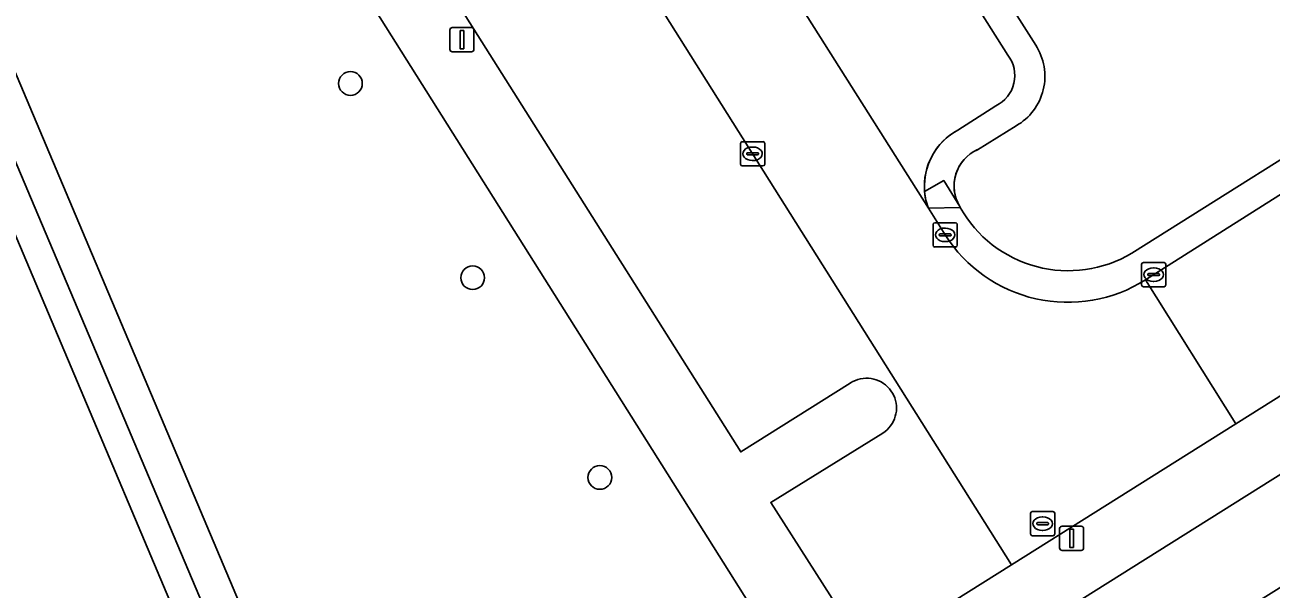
# Model space of a CAD drawing. Extents: x 160077 to 160948, y 386481 to 387498.
# Drawn here: x 160232 to 160283.4, y 387143.6 to 387166.9 of the extents above; entities that cross this region are included whole.
import ezdxf

# ---------------------------------------------------------------- set-up
doc = ezdxf.new("R2010")
doc.units = 0
for name, color, linetype in [('IMGEO_Boom', 7, 'Continuous'), ('IMGEO_Erf', 7, 'Continuous'), ('IMGEO_Groenvoorziening', 7, 'Continuous'), ('IMGEO_Haag', 7, 'Continuous'), ('IMGEO_Kolk', 7, 'Continuous'), ('IMGEO_Lichtmast', 7, 'Continuous'), ('IMGEO_Pand', 7, 'Continuous'), ('IMGEO_Parkeervlak_open', 7, 'Continuous'), ('IMGEO_Rijbaan_lokaal_open', 7, 'Continuous'), ('IMGEO_Rioolput', 7, 'Continuous'), ('IMGEO_Voetpad_open', 7, 'Continuous')]:
    doc.layers.add(name, color=color, linetype=linetype)

msp = doc.modelspace()

# ---------------------------------------------------------------- linework, layer by layer
at = {"layer": 'IMGEO_Boom'}
for centre in [(160245.423, 387164.448), (160250.466, 387156.433), (160255.712, 387148.191)]:
    msp.add_circle(centre, 0.489, dxfattribs=at)
at = {"layer": 'IMGEO_Erf'}
msp.add_lwpolyline([(160296.499, 387156.3), (160255.281, 387130.409), (160257.386, 387127.102), (160262.53, 387130.326), (160267.734, 387133.588), (160272.723, 387136.714), (160278.049, 387140.052), (160283.079, 387143.205), (160288.249, 387146.446)], dxfattribs=at)
at = {"layer": 'IMGEO_Groenvoorziening'}
for points in [[(160256.205, 387205.545), (160251.336, 387202.508), (160250.826, 387202.19), (160270.673, 387170.804), (160273.69, 387166.032)], [(160250.826, 387202.19), (160249.845, 387201.573), (160256.59, 387190.849), (160272.541, 387165.619)], [(160273.69, 387166.032), (160270.673, 387170.804), (160250.826, 387202.19)], [(160277.657, 387157.447), (160287.987, 387163.943)], [(160272.048, 387163.528), (160270.481, 387162.524)], [(160271.294, 387161.717), (160272.881, 387162.7)], [(160272.881, 387162.7), (160271.294, 387161.717)], [(160269.11, 387159.985), (160269.899, 387160.439), (160270.556, 387159.377)], [(160270.556, 387159.377), (160270.581, 387159.336)]]:
    msp.add_lwpolyline(points, dxfattribs=at)
msp.add_lwpolyline([(160264.195, 387139.299), (160228.93, 387195.285), (160223.332, 387192.863), (160224.298, 387190.633), (160221.92, 387189.603), (160222.159, 387189.036), (160221.518, 387188.766), (160241.928, 387140.436), (160243.14, 387140.937), (160243.75, 387139.494), (160245.413, 387135.571), (160244.052, 387134.973), (160246.804, 387128.394)], close=True, dxfattribs=at)
for centre, radius, start, end in [((160271.71, 387164.749), 2.36, 299.7552, 32.9505), ((160271.71, 387164.749), 2.36, 299.7552, 32.9505), ((160271.45, 387164.773), 1.381, 295.6655, 37.8016), ((160271.727, 387160.212), 2.627, 118.3153, 184.9487), ((160271.963, 387160.22), 1.64, 114.0835, 210.9076), ((160271.963, 387160.22), 1.64, 114.0835, 210.9076), ((160275.033, 387161.816), 5.096, 209.118, 300.988)]:
    msp.add_arc(centre, radius, start, end, dxfattribs=at)
at = {"layer": 'IMGEO_Haag'}
for points in [[(160250.826, 387202.19), (160249.845, 387201.573), (160256.59, 387190.849), (160272.541, 387165.619)], [(160273.69, 387166.032), (160270.673, 387170.804), (160250.826, 387202.19)], [(160272.048, 387163.528), (160270.481, 387162.524)], [(160271.294, 387161.717), (160272.881, 387162.7)], [(160269.264, 387159.297), (160270.581, 387159.336)]]:
    msp.add_lwpolyline(points, dxfattribs=at)
for centre, radius, start, end in [((160271.71, 387164.749), 2.36, 299.7552, 32.9505), ((160271.45, 387164.773), 1.381, 295.6655, 37.8016), ((160271.728, 387160.211), 2.628, 118.3243, 200.3498), ((160271.964, 387160.219), 1.641, 114.0907, 212.5682)]:
    msp.add_arc(centre, radius, start, end, dxfattribs=at)
at = {"layer": 'IMGEO_Kolk'}
for p, q in [((160261.512, 387161.121), (160261.512, 387161.973)), ((160261.587, 387162.047), (160262.439, 387162.047)), ((160261.771, 387161.541), (160261.771, 387161.553)), ((160261.814, 387161.59), (160262.212, 387161.59)), ((160262, 387161.827), (160262.025, 387161.827)), ((160262.255, 387161.553), (160262.255, 387161.541)), ((160262.513, 387161.973), (160262.513, 387161.121)), ((160262.439, 387161.047), (160261.587, 387161.047)), ((160262.209, 387161.504), (160261.811, 387161.504)), ((160262.023, 387161.267), (160261.998, 387161.267)), ((160269.457, 387157.775), (160269.457, 387158.627)), ((160269.532, 387158.701), (160270.384, 387158.701)), ((160269.945, 387158.481), (160269.97, 387158.481)), ((160270.458, 387158.627), (160270.458, 387157.775)), ((160269.716, 387158.195), (160269.716, 387158.207)), ((160270.154, 387158.158), (160269.756, 387158.158)), ((160269.759, 387158.244), (160270.157, 387158.244)), ((160270.2, 387158.207), (160270.2, 387158.195)), ((160270.384, 387157.701), (160269.532, 387157.701)), ((160269.968, 387157.921), (160269.943, 387157.921)), ((160278.058, 387156.136), (160278.058, 387156.988)), ((160278.133, 387157.062), (160278.985, 387157.062)), ((160279.059, 387156.988), (160279.059, 387156.136)), ((160278.317, 387156.556), (160278.317, 387156.568)), ((160278.755, 387156.519), (160278.357, 387156.519)), ((160278.36, 387156.605), (160278.758, 387156.605)), ((160278.546, 387156.842), (160278.571, 387156.842)), ((160278.801, 387156.568), (160278.801, 387156.556)), ((160278.985, 387156.062), (160278.133, 387156.062)), ((160278.569, 387156.282), (160278.544, 387156.282))]:
    msp.add_line(p, q, dxfattribs=at)
for points in [[(160261.512, 387161.121), (160261.512, 387161.973)], [(160261.587, 387162.047), (160262.439, 387162.047)], [(160262.513, 387161.973), (160262.513, 387161.121)], [(160262.439, 387161.047), (160261.587, 387161.047)], [(160269.457, 387157.775), (160269.457, 387158.627)], [(160269.532, 387158.701), (160270.384, 387158.701)], [(160270.458, 387158.627), (160270.458, 387157.775)], [(160270.384, 387157.701), (160269.532, 387157.701)], [(160278.058, 387156.136), (160278.058, 387156.988)], [(160278.133, 387157.062), (160278.985, 387157.062)], [(160279.059, 387156.988), (160279.059, 387156.136)], [(160278.985, 387156.062), (160278.133, 387156.062)]]:
    msp.add_lwpolyline(points, dxfattribs=at)
for centre, radius, start, end in [((160261.589, 387161.971), 0.0765, 91.552, 178.448), ((160261.589, 387161.971), 0.0765, 91.552, 178.448), ((160261.811, 387161.55), 0.0403, 85.8775, 175.7526), ((160261.808, 387161.54), 0.0366, 178.938, 274.7102), ((160262.212, 387161.547), 0.043, 264.8664, 352.4533), ((160262.216, 387161.552), 0.0386, 1.7309, 96.639), ((160262.437, 387161.971), 0.0765, 1.552, 88.448), ((160262.437, 387161.971), 0.0765, 1.552, 88.448), ((160261.589, 387161.123), 0.0765, 181.552, 268.448), ((160261.589, 387161.123), 0.0765, 181.552, 268.448), ((160262.437, 387161.123), 0.0765, 271.552, 358.448), ((160262.437, 387161.123), 0.0765, 271.552, 358.448), ((160269.534, 387158.625), 0.0765, 91.552, 178.448), ((160269.534, 387158.625), 0.0765, 91.552, 178.448), ((160270.382, 387158.625), 0.0765, 1.552, 88.448), ((160270.382, 387158.625), 0.0765, 1.552, 88.448), ((160269.756, 387158.204), 0.0403, 85.8775, 175.7526), ((160269.753, 387158.194), 0.0366, 178.938, 274.7102), ((160270.157, 387158.201), 0.043, 264.8664, 352.4533), ((160270.161, 387158.206), 0.0386, 1.7309, 96.639), ((160269.534, 387157.777), 0.0765, 181.552, 268.448), ((160269.534, 387157.777), 0.0765, 181.552, 268.448), ((160270.382, 387157.777), 0.0765, 271.552, 358.448), ((160270.382, 387157.777), 0.0765, 271.552, 358.448), ((160278.135, 387156.986), 0.0765, 91.552, 178.448), ((160278.135, 387156.986), 0.0765, 91.552, 178.448), ((160278.983, 387156.986), 0.0765, 1.552, 88.448), ((160278.983, 387156.986), 0.0765, 1.552, 88.448), ((160278.357, 387156.565), 0.0403, 85.8775, 175.7526), ((160278.354, 387156.555), 0.0366, 178.938, 274.7102), ((160278.758, 387156.562), 0.043, 264.8664, 352.4533), ((160278.762, 387156.567), 0.0386, 1.7309, 96.639), ((160278.135, 387156.138), 0.0765, 181.552, 268.448), ((160278.135, 387156.138), 0.0765, 181.552, 268.448), ((160278.983, 387156.138), 0.0765, 271.552, 358.448), ((160278.983, 387156.138), 0.0765, 271.552, 358.448)]:
    msp.add_arc(centre, radius, start, end, dxfattribs=at)
for centre, major_axis, ratio, start_param, end_param in [((160261.999, 387161.547), (-0.387, 0.002), 0.722429, 4.712389, 7.853982), ((160262.024, 387161.547), (-0.39, 0.002), 0.717154, 1.570796, 4.712389), ((160269.944, 387158.201), (-0.387, 0.002), 0.722429, 4.712389, 7.853982), ((160269.969, 387158.201), (-0.39, 0.002), 0.717154, 1.570796, 4.712389), ((160278.545, 387156.562), (-0.387, 0.002), 0.722429, 4.712389, 7.853982), ((160278.57, 387156.562), (-0.39, 0.002), 0.717154, 1.570796, 4.712389)]:
    msp.add_ellipse(centre, major_axis=major_axis, ratio=ratio, start_param=start_param, end_param=end_param, dxfattribs=at)
at = {"layer": 'IMGEO_Lichtmast'}
for p, q in [((160249.626, 387166.757), (160250.416, 387166.757)), ((160250.416, 387166.757), (160249.626, 387166.757)), ((160249.526, 387165.857), (160249.526, 387166.657)), ((160249.526, 387166.657), (160249.526, 387165.857)), ((160250.516, 387166.657), (160250.516, 387165.857)), ((160250.516, 387165.857), (160250.516, 387166.657)), ((160250.416, 387165.757), (160249.626, 387165.757)), ((160249.626, 387165.757), (160250.416, 387165.757)), ((160274.779, 387146.18), (160275.569, 387146.18)), ((160275.569, 387146.18), (160274.779, 387146.18)), ((160274.679, 387145.28), (160274.679, 387146.08)), ((160274.679, 387146.08), (160274.679, 387145.28)), ((160275.669, 387146.08), (160275.669, 387145.28)), ((160275.669, 387145.28), (160275.669, 387146.08)), ((160275.569, 387145.18), (160274.779, 387145.18)), ((160274.779, 387145.18), (160275.569, 387145.18))]:
    msp.add_line(p, q, dxfattribs=at)
for points in [[(160249.946, 387166.632), (160250.096, 387166.632), (160250.096, 387165.882), (160249.946, 387165.882), (160249.946, 387166.632)], [(160275.099, 387146.055), (160275.249, 387146.055), (160275.249, 387145.305), (160275.099, 387145.305), (160275.099, 387146.055)]]:
    msp.add_lwpolyline(points, dxfattribs=at)
for centre, start, end in [((160249.626, 387166.657), 90, 180), ((160249.626, 387166.657), 90, 180), ((160250.416, 387166.657), 0, 90), ((160250.416, 387166.657), 360, 90), ((160249.626, 387165.857), 180, 270), ((160249.626, 387165.857), 180, 270), ((160250.416, 387165.857), 270, 0), ((160250.416, 387165.857), 270, 0), ((160274.779, 387146.08), 90, 180), ((160274.779, 387146.08), 90, 180), ((160275.569, 387146.08), 0, 90), ((160275.569, 387146.08), 360, 90), ((160274.779, 387145.28), 180, 270), ((160274.779, 387145.28), 180, 270), ((160275.569, 387145.28), 270, 0), ((160275.569, 387145.28), 270, 0)]:
    msp.add_arc(centre, 0.1, start, end, dxfattribs=at)
at = {"layer": 'IMGEO_Pand'}
msp.add_lwpolyline([(160239.693, 387139.027), (160217.943, 387190.541), (160219.015, 387190.999), (160220.84, 387191.779), (160221.011, 387191.382), (160221.144, 387191.439), (160221.39, 387191.545), (160221.11, 387192.199), (160220.847, 387192.086), (160219.791, 387194.56), (160220.057, 387194.673), (160218.439, 387198.463), (160218.06, 387198.303), (160218.173, 387198.038), (160216.109, 387197.157), (160216.461, 387196.334), (160211.661, 387194.284), (160213.806, 387189.204), (160208.795, 387187.088), (160230.812, 387134.941)], dxfattribs=at)
at = {"layer": 'IMGEO_Parkeervlak_open'}
for points in [[(160233.409, 387215.988), (160250.479, 387189.032), (160269.264, 387159.297)], [(160231.786, 387196.362), (160261.521, 387149.245), (160266.042, 387152.087), (160266.056, 387152.096), (160266.151, 387152.151), (160266.252, 387152.197), (160266.355, 387152.234), (160266.462, 387152.261), (160266.571, 387152.279), (160266.681, 387152.287), (160266.791, 387152.286), (160266.9, 387152.274), (160267.009, 387152.253), (160267.114, 387152.222), (160267.217, 387152.182), (160267.316, 387152.132), (160267.409, 387152.074), (160267.498, 387152.008), (160267.58, 387151.935), (160267.655, 387151.854), (160267.722, 387151.767), (160267.782, 387151.674), (160267.833, 387151.577), (160267.875, 387151.475), (160267.908, 387151.37), (160267.931, 387151.262), (160267.945, 387151.153), (160267.949, 387151.042), (160267.943, 387150.932), (160267.927, 387150.823), (160267.901, 387150.716), (160267.866, 387150.612), (160267.822, 387150.511), (160267.769, 387150.414), (160267.707, 387150.323), (160267.638, 387150.237), (160267.561, 387150.158), (160267.478, 387150.086), (160267.388, 387150.022), (160262.765, 387147.16), (160266.781, 387140.866), (160272.691, 387144.583), (160250.335, 387180.106)], [(160272.541, 387165.619), (160256.59, 387190.849)], [(160270.481, 387162.524), (160272.048, 387163.528)]]:
    msp.add_lwpolyline(points, dxfattribs=at)
for centre, radius, start, end in [((160271.45, 387164.773), 1.381, 295.6655, 37.8016), ((160271.727, 387160.212), 2.627, 118.3153, 184.9487), ((160271.752, 387160.215), 2.652, 184.9772, 200.2567)]:
    msp.add_arc(centre, radius, start, end, dxfattribs=at)
at = {"layer": 'IMGEO_Rijbaan_lokaal_open'}
for points in [[(160227.566, 387216.245), (160250.335, 387180.106), (160272.691, 387144.583), (160281.95, 387150.406), (160278.216, 387156.343)], [(160269.955, 387158.204), (160269.264, 387159.297), (160250.479, 387189.032), (160233.409, 387215.988), (160233.119, 387216.445)], [(160288.806, 387163.046), (160278.216, 387156.343), (160281.95, 387150.406), (160292.647, 387157.133)]]:
    msp.add_lwpolyline(points, dxfattribs=at)
msp.add_arc((160275.016, 387161.402), 5.986, 212.2909, 302.3183, dxfattribs=at)
at = {"layer": 'IMGEO_Rioolput'}
for p, q in [((160273.476, 387145.859), (160273.476, 387146.711)), ((160273.551, 387146.785), (160274.403, 387146.785)), ((160274.477, 387146.711), (160274.477, 387145.859)), ((160273.735, 387146.279), (160273.735, 387146.291)), ((160274.173, 387146.242), (160273.775, 387146.242)), ((160273.778, 387146.328), (160274.176, 387146.328)), ((160273.964, 387146.565), (160273.989, 387146.565)), ((160274.219, 387146.291), (160274.219, 387146.279)), ((160274.403, 387145.785), (160273.551, 387145.785)), ((160273.987, 387146.005), (160273.962, 387146.005))]:
    msp.add_line(p, q, dxfattribs=at)
for points in [[(160273.476, 387145.859), (160273.476, 387146.711)], [(160273.551, 387146.785), (160274.403, 387146.785)], [(160274.477, 387146.711), (160274.477, 387145.859)], [(160274.403, 387145.785), (160273.551, 387145.785)]]:
    msp.add_lwpolyline(points, dxfattribs=at)
for centre, radius, start, end in [((160273.553, 387146.709), 0.0765, 91.552, 178.448), ((160273.553, 387146.709), 0.0765, 91.552, 178.448), ((160274.401, 387146.709), 0.0765, 1.552, 88.448), ((160274.401, 387146.709), 0.0765, 1.552, 88.448), ((160273.775, 387146.288), 0.0403, 85.8775, 175.7526), ((160273.772, 387146.278), 0.0366, 178.938, 274.7102), ((160274.176, 387146.285), 0.043, 264.8664, 352.4533), ((160274.18, 387146.29), 0.0386, 1.7309, 96.639), ((160273.553, 387145.861), 0.0765, 181.552, 268.448), ((160273.553, 387145.861), 0.0765, 181.552, 268.448), ((160274.401, 387145.861), 0.0765, 271.552, 358.448), ((160274.401, 387145.861), 0.0765, 271.552, 358.448)]:
    msp.add_arc(centre, radius, start, end, dxfattribs=at)
for centre, major_axis, ratio, start_param, end_param in [((160273.963, 387146.285), (-0.387, 0.002), 0.722429, 4.712389, 7.853982), ((160273.988, 387146.285), (-0.39, 0.002), 0.717154, 1.570796, 4.712389)]:
    msp.add_ellipse(centre, major_axis=major_axis, ratio=ratio, start_param=start_param, end_param=end_param, dxfattribs=at)
at = {"layer": 'IMGEO_Voetpad_open'}
for points in [[(160266.781, 387140.866), (160262.765, 387147.16), (160267.388, 387150.022), (160267.478, 387150.086), (160267.561, 387150.158), (160267.638, 387150.237), (160267.707, 387150.323), (160267.769, 387150.414), (160267.822, 387150.511), (160267.866, 387150.612), (160267.901, 387150.716), (160267.927, 387150.823), (160267.943, 387150.932), (160267.949, 387151.042), (160267.945, 387151.153), (160267.931, 387151.262), (160267.908, 387151.37), (160267.875, 387151.475), (160267.833, 387151.577), (160267.782, 387151.674), (160267.722, 387151.767), (160267.655, 387151.854), (160267.58, 387151.935), (160267.498, 387152.008), (160267.409, 387152.074), (160267.316, 387152.132), (160267.217, 387152.182), (160267.114, 387152.222), (160267.009, 387152.253), (160266.9, 387152.274), (160266.791, 387152.286), (160266.681, 387152.287), (160266.571, 387152.279), (160266.462, 387152.261), (160266.355, 387152.234), (160266.252, 387152.197), (160266.151, 387152.151), (160266.056, 387152.096), (160266.042, 387152.087), (160261.521, 387149.245), (160231.786, 387196.362)], [(160228.93, 387195.285), (160264.195, 387139.299)], [(160287.987, 387163.943), (160277.657, 387157.447)], [(160278.216, 387156.343), (160288.806, 387163.046)], [(160270.581, 387159.336), (160270.556, 387159.377), (160269.899, 387160.439), (160269.11, 387159.985)], [(160269.264, 387159.297), (160269.955, 387158.204)], [(160292.647, 387157.133), (160281.95, 387150.406), (160272.691, 387144.583), (160266.781, 387140.866), (160264.195, 387139.299), (160246.804, 387128.394), (160245.754, 387127.736), (160241.091, 387124.7), (160236.718, 387121.973), (160238.871, 387120.28), (160242.235, 387122.407), (160246.937, 387125.176), (160250.939, 387127.668), (160255.281, 387130.409), (160296.499, 387156.3)]]:
    msp.add_lwpolyline(points, dxfattribs=at)
for points in [[(160246.804, 387128.394), (160244.052, 387134.973), (160245.413, 387135.571), (160243.75, 387139.494), (160243.14, 387140.937), (160241.928, 387140.436), (160221.518, 387188.766), (160222.159, 387189.036), (160221.92, 387189.603), (160221.144, 387191.439), (160221.011, 387191.382), (160220.84, 387191.779), (160219.015, 387190.999), (160240.799, 387139.494), (160242.268, 387136.015), (160239.316, 387134.769), (160237.968, 387137.962), (160235.799, 387137.046), (160237.74, 387132.32), (160242.947, 387134.471), (160245.754, 387127.736)], [(160219.015, 387190.999), (160217.943, 387190.541), (160239.693, 387139.027), (160240.799, 387139.494)]]:
    msp.add_lwpolyline(points, close=True, dxfattribs=at)
for centre, radius, start, end in [((160271.752, 387160.215), 2.652, 184.9772, 200.2567), ((160275.033, 387161.816), 5.096, 209.118, 300.988), ((160275.016, 387161.402), 5.986, 212.2909, 302.3183)]:
    msp.add_arc(centre, radius, start, end, dxfattribs=at)

doc.saveas('drawing.dxf')
